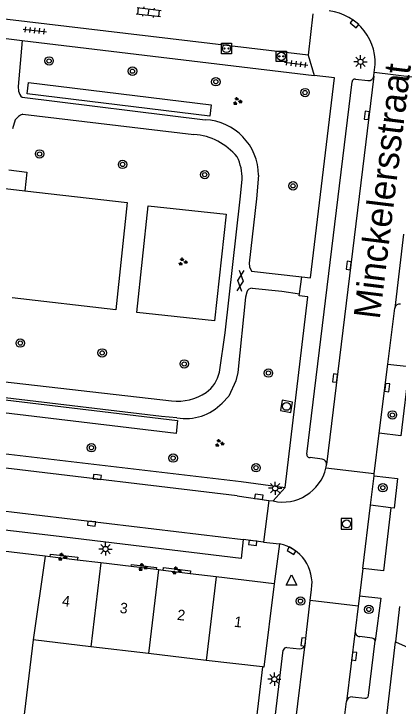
# Model space of a CAD drawing. Extents: x 132998 to 136004, y 396998 to 398512.
# Drawn here: x 134174.3 to 134210.8, y 397177.6 to 397243.3 of the extents above; entities that cross this region are included whole.
import ezdxf

# ---------------------------------------------------------------- set-up
doc = ezdxf.new("R2010")
doc.units = 0
for name, color, linetype in [('gg-afsc-erfafscheiding', 7, 'Continuous'), ('gg-afsc-hekwerk', 7, 'Continuous'), ('gg-afsc-muur', 7, 'Continuous'), ('gg-anno-huisnummerreeks BGT', 7, 'Continuous'), ('gg-anno-openbare ruimte label', 7, 'Continuous'), ('gg-bbg-hoofdgebouw', 7, 'Continuous'), ('gg-bbg-tussenscheiding', 7, 'Continuous'), ('gg-knt-verharding', 7, 'Continuous'), ('gg-knt-verharding nz', 7, 'Continuous'), ('gt-grn-groengrens', 7, 'Continuous'), ('gt-grn-weggrens', 7, 'Continuous'), ('gt-symb-boom', 7, 'Continuous'), ('gt-symb-gesloten verharding', 7, 'Continuous'), ('gt-symb-groenvak', 7, 'Continuous'), ('gt-symb-klinker verharding', 7, 'Continuous'), ('gt-symb-kolk', 7, 'Continuous'), ('gt-symb-laadpunt elektrisch vervoer', 7, 'Continuous'), ('gt-symb-lichtmast', 7, 'Continuous'), ('gt-symb-rioolschacht', 7, 'Continuous'), ('gt-symb-tegel verharding', 7, 'Continuous'), ('gt-symb-waterafsluiter', 7, 'Continuous')]:
    doc.layers.add(name, color=color, linetype=linetype)

# ---------------------------------------------------------------- blocks, each defined once
blk = doc.blocks.new('gt0-BOOM')
at = {"layer": 'gt-symb-boom'}
for radius in [0.4, 0.2]:
    blk.add_circle((0, 0), radius, dxfattribs=at)
blk = doc.blocks.new('gt0-LEV')
at = {"layer": 'gt-symb-laadpunt elektrisch vervoer'}
blk.add_lwpolyline([(-0.486, 0.501), (0.486, 0.501), (0.486, -0.499), (-0.486, -0.499)], close=True, dxfattribs=at)
for centre, radius in [((0, 0), 0.393), ((-0.186, 0), 0.0566), ((0.186, 0), 0.0566)]:
    blk.add_circle(centre, radius, dxfattribs=at)
blk = doc.blocks.new('gt0-TEG1')
at = {"layer": 'gt-symb-tegel verharding'}
for p, q in [((-1.125, 0), (1.125, 0)), ((-0.9, -0.25), (-0.9, 0.25)), ((-0.45, -0.25), (-0.45, 0.25)), ((0, -0.25), (0, 0.25)), ((0.45, -0.25), (0.45, 0.25)), ((0.9, -0.25), (0.9, 0.25))]:
    blk.add_line(p, q, dxfattribs=at)
blk = doc.blocks.new('gt0-KL1')
at = {"layer": 'gt-symb-klinker verharding'}
for p, q in [((-1.15, 0.3), (1.15, 0.3)), ((-1, -0.3), (-1, 0.3)), ((-0.5, 0.3), (-0.5, 0.45)), ((0, -0.3), (0, 0.3)), ((0.5, 0.3), (0.5, 0.45)), ((1, -0.3), (1, 0.3)), ((-1.15, -0.3), (1.15, -0.3)), ((-0.5, -0.45), (-0.5, -0.3)), ((0.5, -0.45), (0.5, -0.3))]:
    blk.add_line(p, q, dxfattribs=at)
blk = doc.blocks.new('gt0-GRVAK')
at = {"layer": 'gt-symb-groenvak'}
for p, q in [((-0.11, 0.189), (-0.228, 0.24)), ((-0.182, 0.153), (0.088, 0.153)), ((-0.091, 0.211), (-0.156, 0.322)), ((-0.047, 0.214), (-0.047, 0.393)), ((-0.004, 0.211), (0.061, 0.322)), ((0.015, 0.189), (0.133, 0.24)), ((0.262, -0.052), (0.197, 0.059)), ((0.305, -0.049), (0.305, 0.13)), ((0.349, -0.052), (0.414, 0.059)), ((-0.245, -0.228), (-0.363, -0.177)), ((-0.318, -0.264), (-0.047, -0.264)), ((-0.226, -0.206), (-0.291, -0.095)), ((-0.183, -0.203), (-0.183, -0.024)), ((-0.139, -0.206), (-0.074, -0.095)), ((-0.12, -0.228), (-0.002, -0.177)), ((0.243, -0.074), (0.125, -0.023)), ((0.17, -0.11), (0.441, -0.11)), ((0.368, -0.074), (0.486, -0.023))]:
    blk.add_line(p, q, dxfattribs=at)
blk = doc.blocks.new('gt0-GESVH1')
at = {"layer": 'gt-symb-gesloten verharding'}
for p, q in [((-0.992, -0.261), (0.008, 0.239)), ((0.008, -0.261), (-0.992, 0.239)), ((0.008, 0.239), (1.008, -0.261)), ((1.008, 0.239), (0.008, -0.261))]:
    blk.add_line(p, q, dxfattribs=at)
blk = doc.blocks.new('gt0-KOLK')
at = {"layer": 'gt-symb-kolk'}
blk.add_lwpolyline([(0, 0), (0.375, 0), (0.375, 0.4), (-0.375, 0.4), (-0.375, 0), (0, 0)], dxfattribs=at)
blk = doc.blocks.new('gt0-LMAST')
at = {"layer": 'gt-symb-lichtmast'}
for p, q in [((-0.182, 0.173), (-0.447, 0.438)), ((-0.005, 0.246), (-0.005, 0.621)), ((0.172, 0.173), (0.437, 0.438)), ((-0.255, -0.004), (-0.63, -0.004)), ((-0.182, -0.181), (-0.447, -0.446)), ((-0.005, -0.254), (-0.005, -0.629)), ((0.437, -0.446), (0.172, -0.181)), ((0.245, -0.004), (0.62, -0.004))]:
    blk.add_line(p, q, dxfattribs=at)
blk.add_circle((-0.005, -0.004), 0.25, dxfattribs=at)
blk = doc.blocks.new('gt0-RS')
at = {"layer": 'gt-symb-rioolschacht'}
blk.add_lwpolyline([(-0.5, -0.5), (0.5, -0.5), (0.5, 0.5), (-0.5, 0.5)], close=True, dxfattribs=at)
blk.add_circle((0, 0), 0.375, dxfattribs=at)
blk = doc.blocks.new('gt0-WAFSL')
at = {"layer": 'gt-symb-waterafsluiter'}
for p, q in [((-0.5, -0.333), (0, 0.667)), ((0, 0.667), (0.5, -0.333)), ((0.5, -0.333), (-0.5, -0.333))]:
    blk.add_line(p, q, dxfattribs=at)

msp = doc.modelspace()

# ---------------------------------------------------------------- linework, layer by layer
at = {"layer": 'gg-afsc-erfafscheiding'}
msp.add_line((134176.16, 397183.85), (134174.345, 397168.736), dxfattribs=at)
at = {"layer": 'gg-afsc-hekwerk'}
msp.add_line((134173.518, 397226.695), (134175.375, 397226.482), dxfattribs=at)
msp.add_lwpolyline([(134175.375, 397226.482), (134185.106, 397225.367), (134184.011, 397215.19), (134174.184, 397216.33)], dxfattribs=at)
at = {"layer": 'gg-afsc-muur'}
msp.add_lwpolyline([(134197.939, 397181.274), (134196.39, 397168.18), (134195.73, 397162.55)], dxfattribs=at)
at = {"layer": 'gg-bbg-hoofdgebouw'}
for p, q in [((134177.306, 397191.8), (134176.16, 397183.85)), ((134177.771, 397191.744), (134177.306, 397191.8)), ((134180.362, 397191.43), (134177.771, 397191.744)), ((134182.592, 397191.16), (134180.362, 397191.43)), ((134185.482, 397190.81), (134182.592, 397191.16)), ((134187.839, 397190.525), (134185.482, 397190.81)), ((134188.07, 397190.497), (134187.839, 397190.525)), ((134188.496, 397190.445), (134188.07, 397190.497)), ((134191.067, 397190.134), (134188.496, 397190.445)), ((134193.549, 397189.834), (134191.067, 397190.134)), ((134199.03, 397189.17), (134193.549, 397189.834)), ((134181.64, 397183.202), (134176.16, 397183.85)), ((134187.12, 397182.554), (134181.64, 397183.202)), ((134192.6, 397181.905), (134187.12, 397182.554)), ((134197.939, 397181.274), (134192.6, 397181.905))]:
    msp.add_line(p, q, dxfattribs=at)
msp.add_lwpolyline([(134199.03, 397189.17), (134198.06, 397181.26), (134197.939, 397181.274)], dxfattribs=at)
at = {"layer": 'gg-bbg-tussenscheiding'}
for p, q in [((134182.592, 397191.16), (134181.64, 397183.202)), ((134188.07, 397190.497), (134187.12, 397182.554)), ((134193.549, 397189.834), (134192.6, 397181.905))]:
    msp.add_line(p, q, dxfattribs=at)
at = {"layer": 'gg-knt-verharding'}
for p, q in [((134202.722, 397243.287), (134202.269, 397239.364)), ((134173.619, 397240.934), (134175.125, 397240.754)), ((134175.125, 397240.754), (134202.854, 397237.439)), ((134208.5, 397237.376), (134208.543, 397237.706)), ((134208.543, 397237.706), (134208.578, 397237.971)), ((134213.083, 397237.163), (134208.543, 397237.706)), ((134202.147, 397201.492), (134206.435, 397236.822)), ((134206.75, 397237.075), (134207.948, 397236.949)), ((134175.14, 397235.37), (134192.485, 397233.23)), ((134175.19, 397233.773), (134191.434, 397231.836)), ((134174.466, 397233.211), (134174.213, 397232.364)), ((134201.454, 397216.713), (134201.661, 397218.315)), ((134209.834, 397210.035), (134210.49, 397215.357)), ((134209.023, 397203.463), (134209.834, 397210.035)), ((134195.548, 397197.521), (134100.333, 397208.877)), ((134208.547, 397199.61), (134209.023, 397203.463)), ((134170.833, 397201.853), (134195.908, 397198.87)), ((134203.609, 397201.001), (134202.457, 397201.158)), ((134208.547, 397199.61), (134203.963, 397200.166)), ((134208.182, 397196.631), (134208.525, 397199.427)), ((134208.525, 397199.427), (134208.547, 397199.61)), ((134195.908, 397198.87), (134200.079, 397198.318)), ((134195.548, 397197.521), (134198.531, 397197.095)), ((134198.531, 397197.095), (134198.037, 397193.141)), ((134198.531, 397197.095), (134198.943, 397197.036)), ((134207.45, 397190.641), (134208.182, 397196.631)), ((134210.121, 397196.394), (134208.182, 397196.631)), ((134198.037, 397193.141), (134196.106, 397193.371)), ((134198.037, 397193.141), (134199.55, 397192.96)), ((134177.306, 397191.8), (134172.189, 397192.413)), ((134207.45, 397190.641), (134207.131, 397188.035)), ((134202.474, 397187.573), (134202.596, 397188.621)), ((134201.993, 397183.432), (134202.474, 397187.573)), ((134207.01, 397187.045), (134202.474, 397187.573)), ((134207.131, 397188.035), (134207.01, 397187.045)), ((134207.01, 397187.045), (134206.724, 397184.702)), ((134208.358, 397184.007), (134207.188, 397184.165)), ((134208.006, 397178.573), (134208.621, 397183.757)), ((134209.72, 397176.351), (134210.548, 397183.662)), ((134210.548, 397183.662), (134219.941, 397179.384)), ((134197.854, 397165.946), (134199.904, 397182.858)), ((134200.252, 397183.124), (134201.441, 397182.992)), ((134206.469, 397178.446), (134207.656, 397178.313)), ((134204.93, 397169.866), (134205.909, 397177.998))]:
    msp.add_line(p, q, dxfattribs=at)
for points in [[(134202.269, 397239.364), (134169.97, 397243.205), (134170.446, 397247.157)], [(134175.125, 397240.754), (134174.76, 397236.374), (134174.782, 397235.944)], [(134201.661, 397218.315), (134201.663, 397218.332), (134202.486, 397218.227), (134204.776, 397237.225), (134202.854, 397237.439)], [(134173.856, 397228.482), (134175.578, 397228.257), (134175.375, 397226.482)], [(134193.848, 397209.266), (134194.406, 397212.996), (134195.822, 397225.683), (134195.996, 397227.564)], [(134197.552, 397227.959), (134197.375, 397225.71), (134196.675, 397219.62), (134196.695, 397219.273), (134196.9, 397218.849), (134201.661, 397218.315)], [(134196.961, 397217.244), (134199.761, 397216.943), (134201.454, 397216.713)], [(134196.444, 397216.872), (134196.31, 397216.395), (134195.596, 397209.234), (134195.402, 397208.436), (134194.731, 397206.983), (134194.111, 397206.331)], [(134200.079, 397198.318), (134202.255, 397216.434), (134201.429, 397216.516), (134201.454, 397216.713)], [(134209.834, 397210.035), (134211.87, 397209.791), (134211.075, 397203.21), (134209.023, 397203.463)], [(134171.649, 397209.269), (134171.662, 397208.794), (134171.863, 397208.58), (134172.13, 397208.495), (134189.311, 397206.535)], [(134189.814, 397204.934), (134188.343, 397205.069), (134172.148, 397206.974)], [(134196.106, 397193.371), (134195.912, 397191.571), (134178.101, 397193.727), (134158.275, 397196.04), (134101.828, 397202.846), (134102.021, 397204.599)], [(134204.016, 397200.423), (134204.022, 397200.461), (134204.025, 397200.499)], [(134208.525, 397199.427), (134210.763, 397199.158), (134210.438, 397196.355), (134210.121, 397196.394)], [(134177.771, 397191.744), (134177.802, 397192.002), (134180.395, 397191.702), (134180.362, 397191.43)], [(134185.482, 397190.81), (134185.507, 397191.018), (134187.864, 397190.733), (134187.839, 397190.525)], [(134188.496, 397190.445), (134188.53, 397190.725), (134191.1, 397190.403), (134191.067, 397190.134)], [(134207.131, 397188.035), (134209.185, 397187.803), (134208.621, 397183.757)]]:
    msp.add_lwpolyline(points, dxfattribs=at)
for centre, radius, start, end in [((134203.699, 397238.663), 4.928, 351.92517, 83.33185), ((134206.692, 397236.825), 0.257, 76.86905, 180.67204), ((134207.998, 397237.455), 0.508, 264.39201, 351.05553), ((134175.618, 397236.066), 0.844, 188.33884, 235.56419), ((134175.685, 397232.388), 1.47, 109.66115, 145.97916), ((134192.267, 397227.949), 5.285, 0.10472, 87.63433), ((134191.001, 397225.991), 5.861, 39.32362, 85.76096), ((134191.487, 397227.713), 4.512, 358.10536, 26.19744), ((134196.971, 397216.685), 0.56, 91.04499, 160.42774), ((134210.952, 397215.256), 0.473, 81.37983, 167.7193), ((134190.848, 397209.872), 3.06, 304.37119, 348.57986), ((134189.825, 397211.443), 4.935, 264.01993, 303.87907), ((134190.656, 397209.651), 4.791, 259.87683, 316.14295), ((134202.419, 397201.433), 0.278, 167.78184, 277.94964), ((134203.54, 397200.52), 0.485, 357.46421, 81.83188), ((134199.862, 397201.152), 4.218, 257.40949, 346.47808), ((134199.234, 397201.275), 4.858, 346.79979, 349.8952), ((134198.817, 397189.207), 3.824, 351.18532, 78.95278), ((134207.208, 397184.652), 0.487, 174.04952, 267.60842), ((134208.36, 397183.746), 0.261, 2.5038, 90.39946), ((134200.254, 397182.761), 0.363, 90.24416, 164.5421), ((134201.472, 397183.519), 0.528, 266.58019, 350.53661), ((134206.432, 397177.918), 0.529, 85.98057, 171.33904), ((134207.719, 397178.593), 0.287, 257.23439, 355.97976)]:
    msp.add_arc(centre, radius, start, end, dxfattribs=at)
at = {"layer": 'gg-knt-verharding nz'}
for p, q in [((134208.5, 397237.376), (134204.025, 397200.499)), ((134211.313, 397222.373), (134210.49, 397215.357)), ((134102.021, 397204.599), (134196.106, 397193.371)), ((134206.724, 397184.702), (134205.909, 397177.998)), ((134199.729, 397164.9), (134201.993, 397183.432))]:
    msp.add_line(p, q, dxfattribs=at)
msp.add_lwpolyline([(134210.121, 397196.394), (134209.421, 397190.4), (134207.45, 397190.641)], dxfattribs=at)
at = {"layer": 'gt-grn-groengrens'}
for points in [[(134175.734, 397236.768), (134193.064, 397234.654), (134192.933, 397233.578), (134175.603, 397235.692), (134175.734, 397236.768)], [(134194.484, 397224.276), (134193.397, 397214.132), (134186.004, 397214.924), (134187.091, 397225.068), (134194.484, 397224.276)], [(134172.676, 397206.75), (134189.885, 397204.677), (134189.736, 397203.44), (134172.527, 397205.512), (134172.676, 397206.75)]]:
    msp.add_lwpolyline(points, dxfattribs=at)
at = {"layer": 'gt-grn-weggrens'}
for p, q in [((134202.269, 397239.364), (134202.854, 397237.439)), ((134200.079, 397198.318), (134198.943, 397197.036)), ((134199.55, 397192.96), (134199.03, 397189.17)), ((134210.93, 397187.01), (134210.548, 397183.662))]:
    msp.add_line(p, q, dxfattribs=at)

# ---------------------------------------------------------------- block references
at = {"layer": 'gt-symb-boom'}
for p in [(134177.682, 397238.814), (134185.595, 397237.843), (134193.508, 397236.84), (134201.976, 397235.81), (134176.778, 397229.983), (134184.658, 397228.991), (134192.452, 397228.016), (134200.835, 397226.956), (134174.949, 397212.029), (134182.72, 397211.092), (134190.511, 397210.046), (134198.502, 397209.183), (134210.268, 397205.203), (134181.702, 397202.092), (134189.455, 397201.107), (134197.323, 397200.192), (134209.36, 397198.292), (134201.541, 397187.529), (134208.03, 397186.739)]:
    msp.add_blockref('gt0-BOOM', p, dxfattribs=at)
at = {"layer": 'gt-symb-gesloten verharding', "rotation": 83.62817759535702}
msp.add_blockref('gt0-GESVH1', (134195.839, 397217.933), dxfattribs=at)
at = {"layer": 'gt-symb-groenvak'}
for p in [(134195.547, 397234.991), (134190.36, 397219.75), (134193.836, 397202.522), (134178.927, 397191.712), (134186.549, 397190.739), (134189.773, 397190.42)]:
    msp.add_blockref('gt0-GRVAK', p, dxfattribs=at)
at = {"layer": 'gt-symb-klinker verharding', "rotation": -6.606034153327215}
msp.add_blockref('gt0-KL1', (134187.135, 397243.451), dxfattribs=at)
at = {"layer": 'gt-symb-kolk'}
for p, rotation in [((134206.793, 397242.499), 140.69866917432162), ((134208.044, 397233.62), 83.0831890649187), ((134206.315, 397219.369), 83.08318906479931), ((134205.018, 397208.682), 83.08318906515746), ((134209.566, 397207.828), -97.32320504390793), ((134182.273, 397199.505), 173.45090842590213), ((134197.56, 397197.233), -8.128961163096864), ((134181.731, 397195.084), 173.45090842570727), ((134197.035, 397193.255), 173.45090842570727), ((134200.793, 397192.481), 148.622457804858), ((134202.017, 397183.639), 83.36748538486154), ((134206.434, 397182.317), -96.93283332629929)]:
    msp.add_blockref('gt0-KOLK', p, dxfattribs=dict(at, rotation=rotation))
at = {"layer": 'gt-symb-laadpunt elektrisch vervoer'}
for p in [(134194.521, 397239.995), (134199.727, 397239.25)]:
    msp.add_blockref('gt0-LEV', p, dxfattribs=at)
at = {"layer": 'gt-symb-lichtmast'}
for p in [(134207.243, 397238.735), (134199.141, 397198.242), (134183.043, 397192.476), (134199.07, 397180.117)]:
    msp.add_blockref('gt0-LMAST', p, dxfattribs=at)
at = {"layer": 'gt-symb-rioolschacht', "rotation": -99.96151659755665}
msp.add_blockref('gt0-RS', (134200.218, 397206.019), dxfattribs=at)
at = {"layer": 'gt-symb-rioolschacht'}
msp.add_blockref('gt0-RS', (134205.915, 397194.857), dxfattribs=at)
at = {"layer": 'gt-symb-tegel verharding'}
for p, rotation in [((134176.328, 397241.711), -5.967037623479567), ((134201.141, 397238.55), -7.700655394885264)]:
    msp.add_blockref('gt0-TEG1', p, dxfattribs=dict(at, rotation=rotation))
at = {"layer": 'gt-symb-waterafsluiter'}
msp.add_blockref('gt0-WAFSL', (134200.699, 397189.372), dxfattribs=at)

# ---------------------------------------------------------------- texts
at = {"layer": 'gg-anno-huisnummerreeks BGT'}
for s, p in [('4', (134178.869, 397187.079)), ('3', (134184.348, 397186.415)), ('2', (134189.795, 397185.756)), ('1', (134195.201, 397185.102))]:
    msp.add_text(s, height=1, rotation=353.1, dxfattribs=at).set_placement(p)
at = {"layer": 'gg-anno-openbare ruimte label'}
msp.add_text('Minckelersstraat', height=2.5, rotation=83, dxfattribs=at).set_placement((134209.059, 397214.227))

doc.saveas('drawing.dxf')
